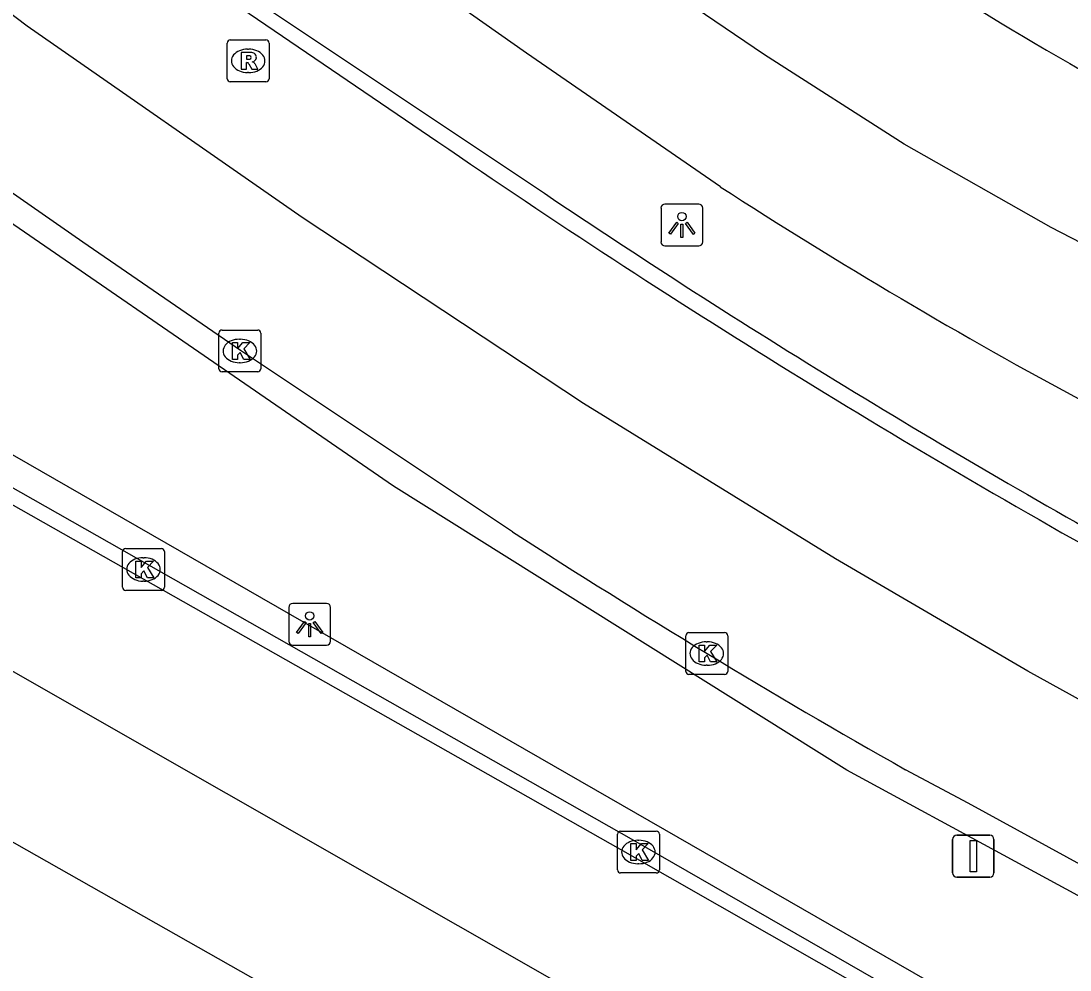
# Model space of a CAD drawing. Extents: x 159489 to 160304, y 383826 to 384530.
# Drawn here: x 160202.02 to 160227.07, y 383986.96 to 384009.64 of the extents above; entities that cross this region are included whole.
import ezdxf

# ---------------------------------------------------------------- set-up
doc = ezdxf.new("R2010")
doc.units = 0
for name, color, linetype in [('IMGEO_Berm_open', 7, 'Continuous'), ('IMGEO_Fietspad_gesloten', 7, 'Continuous'), ('IMGEO_Haag', 7, 'Continuous'), ('IMGEO_Kolk', 7, 'Continuous'), ('IMGEO_Lichtpunt', 7, 'Continuous'), ('IMGEO_OVBaan_gesloten', 7, 'Continuous'), ('IMGEO_Rijbaan_lokaal_gesloten', 7, 'Continuous'), ('IMGEO_Rioolput', 7, 'Continuous'), ('IMGEO_Verkeersbordpaal', 7, 'Continuous'), ('IMGEO_Voetpad_open', 7, 'Continuous')]:
    doc.layers.add(name, color=color, linetype=linetype)

msp = doc.modelspace()

# ---------------------------------------------------------------- linework, layer by layer
at = {"layer": 'IMGEO_Berm_open'}
for points in [[(160192.033, 384024.368), (160190.364, 384022.091), (160197.288, 384017.199), (160207.188, 384010.424), (160214.517, 384005.523)], [(160226.956, 383984.813), (160229.786, 383987.367), (160221.742, 383991.739), (160210.912, 383998.526), (160198.414, 384007.124), (160194.18, 384010.263), (160191.88, 384012.729), (160189.171, 384016.251), (160187.884, 384017.918), (160187.238, 384018.475), (160186.824, 384017.982), (160186.76, 384018.031)]]:
    msp.add_lwpolyline(points, dxfattribs=at)
msp.add_arc((160323.741, 384167.65), 195.487, 236.03216, 241.03485, dxfattribs=at)
at = {"layer": 'IMGEO_Fietspad_gesloten'}
for points in [[(160226.953, 383983.777), (160216.335, 383989.841), (160192.589, 384003.302), (160192.767, 384003.622)], [(160188.55, 384001.577), (160201.372, 383994.348), (160223.515, 383981.702)]]:
    msp.add_lwpolyline(points, dxfattribs=at)
at = {"layer": 'IMGEO_Haag'}
msp.add_lwpolyline([(160194.728, 384008.2), (160195.401, 384008.457), (160198.179, 384001.355), (160226.956, 383984.813)], dxfattribs=at)
at = {"layer": 'IMGEO_Kolk'}
for p, q in [((160206.819, 384002.253), (160207.671, 384002.253)), ((160206.744, 384001.327), (160206.744, 384002.179)), ((160207.232, 384002.033), (160207.257, 384002.033)), ((160207.745, 384002.179), (160207.745, 384001.327)), ((160207.255, 384001.473), (160207.23, 384001.473)), ((160207.671, 384001.253), (160206.819, 384001.253)), ((160204.442, 383996.107), (160204.442, 383996.959)), ((160204.517, 383997.033), (160205.369, 383997.033)), ((160205.443, 383996.959), (160205.443, 383996.107)), ((160204.93, 383996.813), (160204.955, 383996.813)), ((160204.953, 383996.253), (160204.928, 383996.253)), ((160205.369, 383996.033), (160204.517, 383996.033)), ((160217.895, 383994.097), (160217.895, 383994.949)), ((160217.97, 383995.023), (160218.822, 383995.023)), ((160218.896, 383994.949), (160218.896, 383994.097)), ((160218.383, 383994.803), (160218.408, 383994.803)), ((160218.406, 383994.243), (160218.381, 383994.243)), ((160218.822, 383994.023), (160217.97, 383994.023)), ((160216.262, 383989.354), (160216.262, 383990.206)), ((160216.337, 383990.28), (160217.189, 383990.28)), ((160217.263, 383990.206), (160217.263, 383989.354)), ((160216.75, 383990.06), (160216.775, 383990.06)), ((160216.773, 383989.5), (160216.748, 383989.5)), ((160217.189, 383989.28), (160216.337, 383989.28))]:
    msp.add_line(p, q, dxfattribs=at)
for points in [[(160206.819, 384002.253), (160207.671, 384002.253)], [(160206.744, 384001.327), (160206.744, 384002.179)], [(160207.065, 384001.953), (160207.188, 384001.953), (160207.188, 384001.802), (160207.318, 384001.953), (160207.482, 384001.953), (160207.336, 384001.802), (160207.489, 384001.553), (160207.337, 384001.553), (160207.252, 384001.717), (160207.188, 384001.65), (160207.188, 384001.553), (160207.065, 384001.553), (160207.065, 384001.953)], [(160207.745, 384002.179), (160207.745, 384001.327)], [(160207.671, 384001.253), (160206.819, 384001.253)], [(160204.442, 383996.107), (160204.442, 383996.959)], [(160204.517, 383997.033), (160205.369, 383997.033)], [(160205.443, 383996.959), (160205.443, 383996.107)], [(160204.763, 383996.733), (160204.886, 383996.733), (160204.886, 383996.582), (160205.016, 383996.733), (160205.18, 383996.733), (160205.034, 383996.582), (160205.187, 383996.333), (160205.035, 383996.333), (160204.95, 383996.497), (160204.886, 383996.43), (160204.886, 383996.333), (160204.763, 383996.333), (160204.763, 383996.733)], [(160205.369, 383996.033), (160204.517, 383996.033)], [(160217.895, 383994.097), (160217.895, 383994.949)], [(160217.97, 383995.023), (160218.822, 383995.023)], [(160218.896, 383994.949), (160218.896, 383994.097)], [(160218.216, 383994.723), (160218.339, 383994.723), (160218.339, 383994.572), (160218.469, 383994.723), (160218.633, 383994.723), (160218.487, 383994.572), (160218.64, 383994.323), (160218.488, 383994.323), (160218.403, 383994.487), (160218.339, 383994.42), (160218.339, 383994.323), (160218.216, 383994.323), (160218.216, 383994.723)], [(160218.822, 383994.023), (160217.97, 383994.023)], [(160216.262, 383989.354), (160216.262, 383990.206)], [(160216.337, 383990.28), (160217.189, 383990.28)], [(160217.263, 383990.206), (160217.263, 383989.354)], [(160216.583, 383989.98), (160216.706, 383989.98), (160216.706, 383989.829), (160216.836, 383989.98), (160217, 383989.98), (160216.854, 383989.829), (160217.007, 383989.58), (160216.855, 383989.58), (160216.77, 383989.744), (160216.706, 383989.677), (160216.706, 383989.58), (160216.583, 383989.58), (160216.583, 383989.98)], [(160217.189, 383989.28), (160216.337, 383989.28)]]:
    msp.add_lwpolyline(points, dxfattribs=at)
for centre, start, end in [((160206.821, 384002.177), 91.552, 178.448), ((160206.821, 384002.177), 91.552, 178.448), ((160207.669, 384002.177), 1.552, 88.448), ((160207.669, 384002.177), 1.552, 88.448), ((160206.821, 384001.329), 181.552, 268.448), ((160206.821, 384001.329), 181.552, 268.448), ((160207.669, 384001.329), 271.552, 358.448), ((160207.669, 384001.329), 271.552, 358.448), ((160204.519, 383996.957), 91.552, 178.448), ((160204.519, 383996.957), 91.552, 178.448), ((160205.367, 383996.957), 1.552, 88.448), ((160205.367, 383996.957), 1.552, 88.448), ((160204.519, 383996.109), 181.552, 268.448), ((160204.519, 383996.109), 181.552, 268.448), ((160205.367, 383996.109), 271.552, 358.448), ((160205.367, 383996.109), 271.552, 358.448), ((160217.972, 383994.947), 91.552, 178.448), ((160217.972, 383994.947), 91.552, 178.448), ((160218.82, 383994.947), 1.552, 88.448), ((160218.82, 383994.947), 1.552, 88.448), ((160217.972, 383994.099), 181.552, 268.448), ((160217.972, 383994.099), 181.552, 268.448), ((160218.82, 383994.099), 271.552, 358.448), ((160218.82, 383994.099), 271.552, 358.448), ((160216.339, 383990.204), 91.552, 178.448), ((160216.339, 383990.204), 91.552, 178.448), ((160217.187, 383990.204), 1.552, 88.448), ((160217.187, 383990.204), 1.552, 88.448), ((160216.339, 383989.356), 181.552, 268.448), ((160216.339, 383989.356), 181.552, 268.448), ((160217.187, 383989.356), 271.552, 358.448), ((160217.187, 383989.356), 271.552, 358.448)]:
    msp.add_arc(centre, 0.0765, start, end, dxfattribs=at)
for centre, major_axis, ratio, start_param, end_param in [((160207.231, 384001.753), (-0.387, 0.002), 0.722429, 4.712389, 7.853982), ((160207.256, 384001.753), (-0.39, 0.002), 0.717154, 1.570796, 4.712389), ((160204.929, 383996.533), (-0.387, 0.002), 0.722429, 4.712389, 7.853982), ((160204.954, 383996.533), (-0.39, 0.002), 0.717154, 1.570796, 4.712389), ((160218.382, 383994.523), (-0.387, 0.002), 0.722429, 4.712389, 7.853982), ((160218.407, 383994.523), (-0.39, 0.002), 0.717154, 1.570796, 4.712389), ((160216.749, 383989.78), (-0.387, 0.002), 0.722429, 4.712389, 7.853982), ((160216.774, 383989.78), (-0.39, 0.002), 0.717154, 1.570796, 4.712389)]:
    msp.add_ellipse(centre, major_axis=major_axis, ratio=ratio, start_param=start_param, end_param=end_param, dxfattribs=at)
at = {"layer": 'IMGEO_Lichtpunt'}
for p, q in [((160218.205, 384005.262), (160217.397, 384005.262)), ((160218.205, 384005.262), (160217.397, 384005.262)), ((160217.303, 384005.167), (160217.303, 384004.36)), ((160217.303, 384005.167), (160217.303, 384004.36)), ((160218.299, 384004.36), (160218.299, 384005.167)), ((160218.299, 384004.36), (160218.299, 384005.167)), ((160217.397, 384004.266), (160218.205, 384004.266)), ((160217.397, 384004.266), (160218.205, 384004.266)), ((160209.314, 383995.72), (160208.506, 383995.72)), ((160209.314, 383995.72), (160208.506, 383995.72)), ((160208.412, 383995.625), (160208.412, 383994.818)), ((160208.412, 383995.625), (160208.412, 383994.818)), ((160209.408, 383994.818), (160209.408, 383995.625)), ((160209.408, 383994.818), (160209.408, 383995.625)), ((160208.506, 383994.724), (160209.314, 383994.724)), ((160208.506, 383994.724), (160209.314, 383994.724))]:
    msp.add_line(p, q, dxfattribs=at)
for points in [[(160217.677, 384004.831), (160217.716, 384004.803), (160217.528, 384004.541), (160217.49, 384004.568), (160217.677, 384004.831)], [(160217.779, 384004.783), (160217.826, 384004.783), (160217.826, 384004.461), (160217.779, 384004.461), (160217.779, 384004.783)], [(160217.889, 384004.803), (160217.927, 384004.83), (160218.114, 384004.568), (160218.075, 384004.54), (160217.889, 384004.803)], [(160208.786, 383995.289), (160208.825, 383995.261), (160208.637, 383994.999), (160208.599, 383995.026), (160208.786, 383995.289)], [(160208.888, 383995.241), (160208.935, 383995.241), (160208.935, 383994.919), (160208.888, 383994.919), (160208.888, 383995.241)], [(160208.998, 383995.261), (160209.036, 383995.288), (160209.223, 383995.026), (160209.184, 383994.998), (160208.998, 383995.261)]]:
    msp.add_lwpolyline(points, dxfattribs=at)
for centre in [(160217.802, 384004.965), (160208.911, 383995.423)]:
    msp.add_circle(centre, 0.0994, dxfattribs=at)
for centre, start, end in [((160217.397, 384005.167), 90, 180), ((160217.397, 384005.167), 90, 180), ((160218.205, 384005.167), 0, 90), ((160218.205, 384005.167), 0, 90), ((160217.397, 384004.36), 180, 270), ((160217.397, 384004.36), 180, 270), ((160218.205, 384004.36), 270, 0), ((160218.205, 384004.36), 270, 360), ((160208.506, 383995.625), 90, 180), ((160208.506, 383995.625), 90, 180), ((160209.314, 383995.625), 0, 90), ((160209.314, 383995.625), 0, 90), ((160208.506, 383994.818), 180, 270), ((160208.506, 383994.818), 180, 270), ((160209.314, 383994.818), 270, 0), ((160209.314, 383994.818), 270, 360)]:
    msp.add_arc(centre, 0.0946, start, end, dxfattribs=at)
at = {"layer": 'IMGEO_OVBaan_gesloten'}
for points in [[(160240.805, 383997.822), (160236.574, 383999.757), (160231.969, 384001.943), (160226.618, 384004.7), (160223.11, 384006.694), (160219.773, 384008.832), (160216.466, 384011.084), (160213.177, 384013.386), (160209.952, 384015.658), (160206.636, 384017.954), (160203.373, 384020.284), (160198.838, 384023.52), (160195.687, 384025.705), (160188.977, 384030.497), (160185.749, 384032.936), (160180.322, 384037.159), (160176.612, 384040.154)], [(160218.72, 384005.678), (160214.093, 384008.867), (160192.033, 384024.368)]]:
    msp.add_lwpolyline(points, dxfattribs=at)
for centre, radius, start, end in [((160282.739, 384104.712), 111.056, 236.451, 246.99994), ((160286.926, 384111.028), 125.502, 237.07989, 241.71482)]:
    msp.add_arc(centre, radius, start, end, dxfattribs=at)
at = {"layer": 'IMGEO_Rijbaan_lokaal_gesloten'}
for points in [[(160233.21, 383990.207), (160230.94, 383991.406), (160226.066, 383994.102), (160221.474, 383996.782), (160215.453, 384000.497), (160208.731, 384004.945), (160202.167, 384009.511), (160198.995, 384011.919), (160196.039, 384014.58), (160193.588, 384017.718), (160189.912, 384022.001)], [(160189.912, 384022.001), (160197.279, 384016.758), (160211.975, 384006.752)], [(160213.754, 383997.435), (160207.26, 384001.763), (160203.494, 384004.355), (160199.073, 384007.428), (160198.13, 384008.122)], [(160230.445, 383987.768), (160224.64, 383990.945), (160223.143, 383991.747)]]:
    msp.add_lwpolyline(points, dxfattribs=at)
for centre, radius, start, end in [((160327.624, 384174.712), 203.924, 235.45055, 241.10065), ((160316.181, 384155.916), 188.7, 237.12506, 240.4587)]:
    msp.add_arc(centre, radius, start, end, dxfattribs=at)
at = {"layer": 'IMGEO_Rioolput'}
for p, q in [((160206.941, 384008.259), (160206.941, 384009.111)), ((160207.016, 384009.185), (160207.868, 384009.185)), ((160207.429, 384008.965), (160207.454, 384008.965)), ((160207.942, 384009.111), (160207.942, 384008.259)), ((160207.452, 384008.405), (160207.427, 384008.405)), ((160207.868, 384008.185), (160207.016, 384008.185))]:
    msp.add_line(p, q, dxfattribs=at)
for points in [[(160206.941, 384008.259), (160206.941, 384009.111)], [(160207.016, 384009.185), (160207.868, 384009.185)], [(160207.942, 384009.111), (160207.942, 384008.259)], [(160207.53, 384008.883), (160207.278, 384008.885), (160207.278, 384008.485)], [(160207.456, 384008.804), (160207.402, 384008.804), (160207.402, 384008.723)], [(160207.402, 384008.723), (160207.454, 384008.723)], [(160207.278, 384008.485), (160207.402, 384008.485), (160207.402, 384008.647), (160207.413, 384008.647)], [(160207.46, 384008.618), (160207.531, 384008.485), (160207.671, 384008.485), (160207.606, 384008.611)], [(160207.868, 384008.185), (160207.016, 384008.185)]]:
    msp.add_lwpolyline(points, dxfattribs=at)
for centre, radius, start, end in [((160207.018, 384009.109), 0.0765, 91.552, 178.448), ((160207.018, 384009.109), 0.0765, 91.552, 178.448), ((160207.866, 384009.109), 0.0765, 1.552, 88.448), ((160207.866, 384009.109), 0.0765, 1.552, 88.448), ((160207.438, 384008.912), 0.19, 274.7715, 282.9687), ((160207.462, 384008.708), 0.0964, 77.0061, 93.1865), ((160207.476, 384008.765), 0.0378, 276.6634, 79.6772), ((160207.529, 384008.773), 0.109, 350.3612, 89.416), ((160207.527, 384008.773), 0.112, 277.5842, 350.9817), ((160207.412, 384008.594), 0.0533, 26.0293, 88.6989), ((160207.511, 384008.558), 0.108, 29.5134, 73.7905), ((160207.018, 384008.261), 0.0765, 181.552, 268.448), ((160207.018, 384008.261), 0.0765, 181.552, 268.448), ((160207.866, 384008.261), 0.0765, 271.552, 358.448), ((160207.866, 384008.261), 0.0765, 271.552, 358.448)]:
    msp.add_arc(centre, radius, start, end, dxfattribs=at)
for centre, major_axis, ratio, start_param, end_param in [((160207.428, 384008.685), (-0.387, 0.002), 0.722429, 4.712389, 7.853982), ((160207.453, 384008.685), (-0.39, 0.002), 0.717154, 1.570796, 4.712389)]:
    msp.add_ellipse(centre, major_axis=major_axis, ratio=ratio, start_param=start_param, end_param=end_param, dxfattribs=at)
at = {"layer": 'IMGEO_Verkeersbordpaal'}
for p, q in [((160224.365, 383990.182), (160225.155, 383990.182)), ((160225.155, 383990.182), (160224.365, 383990.182)), ((160224.265, 383989.282), (160224.265, 383990.082)), ((160224.265, 383990.082), (160224.265, 383989.282)), ((160225.255, 383990.082), (160225.255, 383989.282)), ((160225.255, 383989.282), (160225.255, 383990.082)), ((160225.155, 383989.182), (160224.365, 383989.182)), ((160224.365, 383989.182), (160225.155, 383989.182))]:
    msp.add_line(p, q, dxfattribs=at)
msp.add_lwpolyline([(160224.685, 383990.057), (160224.835, 383990.057), (160224.835, 383989.307), (160224.685, 383989.307), (160224.685, 383990.057)], dxfattribs=at)
for centre, start, end in [((160224.365, 383990.082), 90, 180), ((160224.365, 383990.082), 90, 180), ((160225.155, 383990.082), 0, 90), ((160225.155, 383990.082), 360, 90), ((160224.365, 383989.282), 180, 270), ((160224.365, 383989.282), 180, 270), ((160225.155, 383989.282), 270, 0), ((160225.155, 383989.282), 270, 0)]:
    msp.add_arc(centre, 0.1, start, end, dxfattribs=at)
at = {"layer": 'IMGEO_Voetpad_open'}
for points in [[(160197.413, 384000.985), (160216.644, 383990.067), (160226.628, 383984.32)], [(160198.276, 383992.025), (160208.803, 383986.055), (160222.175, 383978.311)]]:
    msp.add_lwpolyline(points, dxfattribs=at)

doc.saveas('drawing.dxf')
